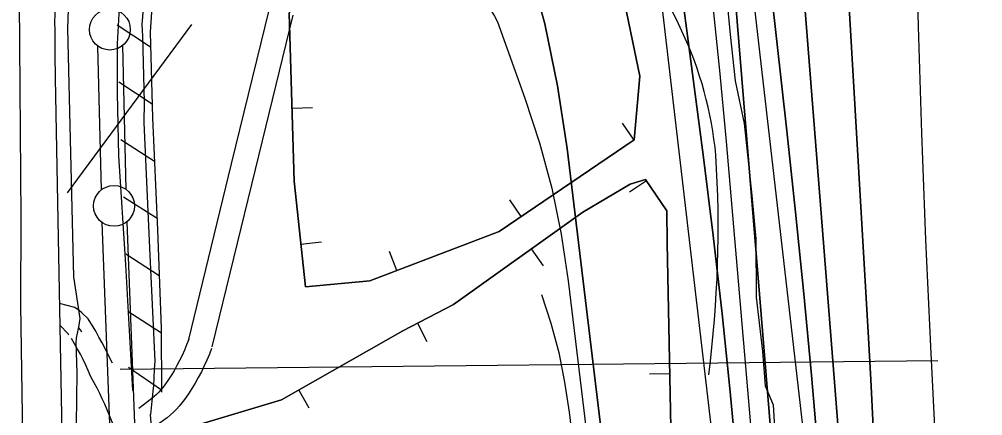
# Model space of a CAD drawing. Extents: x 3625074 to 3663148, y 511451 to 537151.
# Drawn here: x 3657075 to 3658253, y 527005 to 527490 of the extents above; entities that cross this region are included whole.
import ezdxf

# ---------------------------------------------------------------- set-up
doc = ezdxf.new("R2010")
doc.units = 0
for name, color, linetype in [('V-BORW-LINE', 7, 'Continuous'), ('V-FLOD-BASE', 7, 'Continuous'), ('V-LEVE-TOET', 7, 'Continuous'), ('V-RAIL-TRAK', 7, 'Continuous'), ('V-RIVR-EDGE', 7, 'Continuous'), ('V-RIVR-RANG', 7, 'Continuous'), ('V-ROAD-CNTR', 7, 'Continuous'), ('V-RRAP-FSHR', 7, 'Continuous'), ('V-SURV-LINE', 7, 'Continuous'), ('V-TOPO-DPTH', 7, 'Continuous'), ('V-TOPO-MAJR', 7, 'Continuous'), ('V-TOPO-MINR', 7, 'Continuous'), ('V-TOPO-WATR', 7, 'Continuous'), ('V-UTIL-LINE', 7, 'Continuous')]:
    doc.layers.add(name, color=color, linetype=linetype)

msp = doc.modelspace()

# ---------------------------------------------------------------- linework, layer by layer
at = {"layer": 'V-BORW-LINE'}
for p, q in [((3657408.6, 527381), (3657433.5, 527381.8)), ((3657826.9, 527342.1), (3657812.9, 527362.8)), ((3657842.2, 527292.3), (3657821.5, 527278.3)), ((3657689, 527248.7), (3657675, 527269.3)), ((3657419.6, 527214.9), (3657444.5, 527217.6)), ((3657536.8, 527182.5), (3657527.9, 527205.9)), ((3657701.2, 527209), (3657715.7, 527188.6)), ((3657562, 527118.1), (3657573.5, 527095.9)), ((3657870.7, 527056.4), (3657845.7, 527055.9)), ((3657416.8, 527036.3), (3657429.2, 527014.6))]:
    msp.add_line(p, q, dxfattribs=at)
for points in [[(3657799, 527688), (3657802, 527615.1), (3657815.7, 527508.9), (3657834.1, 527420.5), (3657827.1, 527342.3), (3657661.9, 527230.3), (3657503.7, 527169.9), (3657425.3, 527162.8), (3657411.3, 527291.9), (3657405, 527497), (3657456.5, 527644.5), (3657534, 527724.6), (3657606.1, 527808.6), (3657679.7, 527924.3), (3657753.2, 527991.8), (3657793.5, 527933.3), (3657827.4, 527866.4), (3657856.5, 527803.5), (3657850.1, 527757.2), (3657809.6, 527722.5), (3657799, 527688)], [(3657799, 527688), (3657809.6, 527722.5), (3657850.1, 527757.2), (3657856.5, 527803.5), (3657827.4, 527866.4), (3657793.5, 527933.3), (3657753.2, 527991.8), (3657679.7, 527924.3), (3657606.1, 527808.6), (3657534, 527724.6), (3657456.5, 527644.5), (3657405, 527497), (3657411.3, 527291.9), (3657425.3, 527162.8), (3657503.7, 527169.9), (3657661.9, 527230.3), (3657827.1, 527342.3), (3657834.1, 527420.5), (3657815.7, 527508.9), (3657802, 527615.1), (3657799, 527688)], [(3657867.4, 527216.6), (3657869.9, 527094), (3657872.4, 526969.8), (3657770, 526861.4), (3657663.2, 526759.1), (3657485.8, 526608.2), (3657337.8, 526501.8), (3657293.6, 526480), (3657300.7, 526744.8), (3657285.5, 526991.4), (3657395.8, 527024.4), (3657544.2, 527108.8), (3657606.3, 527141.1), (3657764.5, 527254.2), (3657822.1, 527288.4), (3657841.1, 527294), (3657867, 527255.7), (3657867.4, 527216.6)], [(3657867.4, 527216.6), (3657867, 527255.7), (3657841.1, 527294), (3657822.1, 527288.4), (3657764.5, 527254.2), (3657606.3, 527141.1), (3657544.2, 527108.8), (3657395.8, 527024.4), (3657285.5, 526991.4), (3657300.7, 526744.8), (3657293.6, 526480), (3657337.8, 526501.8), (3657485.8, 526608.2), (3657663.2, 526759.1), (3657770, 526861.4), (3657872.4, 526969.8), (3657869.9, 527094), (3657867.4, 527216.6)]]:
    msp.add_lwpolyline(points, dxfattribs=at)
at = {"layer": 'V-FLOD-BASE'}
msp.add_lwpolyline([(3657229.1, 527832.2), (3657205.1, 527618.9), (3657197.1, 527503.9), (3657194.7, 527460), (3657194.6, 527399.5), (3657196.5, 527322.9), (3657204.9, 527189.9), (3657213.7, 527036.1)], dxfattribs=at)
at = {"layer": 'V-LEVE-TOET'}
for points in [[(3657239.3, 527644.3), (3657224.8, 527483.7), (3657225.8, 527468.8), (3657227.8, 527388.7), (3657227.5, 527363.8), (3657234.4, 527210), (3657241, 527071.7)], [(3657137.9, 527596.8), (3657134.1, 527478.8), (3657137.5, 527326.3), (3657141.5, 527174.9), (3657149.1, 527123.8), (3657147.4, 527113.3), (3657147.2, 527111.9), (3657144.7, 527100.1), (3657144, 527094.2), (3657145.3, 527058)], [(3657241, 527071.7), (3657240.2, 527061.7), (3657239.3, 527042.2), (3657238.5, 527035.1), (3657235.4, 527006.6)], [(3657145.3, 527058), (3657144.8, 526994.2), (3657147.8, 526929.2), (3657148.1, 526911.5), (3657148, 526866.7), (3657156.6, 526817), (3657160.7, 526713), (3657164.6, 526537.5), (3657160.9, 526392.9), (3657164.1, 526242.3), (3657167, 526104.1), (3657170.1, 525910.4), (3657172.7, 525791.7), (3657177.1, 525732.3), (3657178.9, 525664.9), (3657182.3, 525493.1), (3657181.9, 525332.5), (3657186.3, 525147), (3657188.2, 524987.5)], [(3657265.4, 525852.3), (3657261.4, 525962.2), (3657259.1, 526135.2), (3657255, 526266.9), (3657250, 526452.4), (3657248.2, 526649.7), (3657247.6, 526754.2), (3657250.9, 526838), (3657246.5, 526923.1), (3657241.9, 526961.5), (3657239.1, 526973.4), (3657237.5, 526981.7), (3657235.4, 527006.6)]]:
    msp.add_lwpolyline(points, dxfattribs=at)
at = {"layer": 'V-RAIL-TRAK'}
for points in [[(3657092.3, 527860.9), (3657091.3, 527841.2), (3657090.3, 527822.8), (3657089, 527804.4), (3657087.5, 527786.1), (3657085.8, 527767.7), (3657077.9, 527647.5), (3657075, 527512.1), (3657076.9, 527247), (3657076.7, 527141.3), (3657078.5, 527006.4)], [(3657078.5, 527006.4), (3657079.1, 526931.5), (3657078.1, 526706.5), (3657079.7, 526492.8), (3657077.6, 526273.8), (3657080.3, 526165.3), (3657080.7, 526149.1), (3657084.5, 526032.7), (3657086.9, 525865.6), (3657087.1, 525676), (3657089.6, 525483.5), (3657088.1, 525299.3), (3657091.9, 525111.5), (3657097.1, 524514.9)]]:
    msp.add_lwpolyline(points, dxfattribs=at)
at = {"layer": 'V-RIVR-EDGE'}
msp.add_lwpolyline([(3657933, 527591.9), (3657944.7, 527471.2), (3657950.5, 527414.7), (3657961.8, 527362.5), (3657971.2, 527274.2), (3657975.9, 527221.3), (3657976.3, 527149.9), (3657983.9, 527083.8), (3657987.4, 527041.8), (3657997, 527018.4), (3658003.3, 526915.1)], dxfattribs=at)
at = {"layer": 'V-RIVR-RANG'}
msp.add_line((3657198.5, 527062.2), (3658198.5, 527072.6), dxfattribs=at)
at = {"layer": 'V-ROAD-CNTR'}
for points in [[(3657281.8, 527096.6), (3657334.7, 527313.1), (3657381, 527502.5)], [(3657310.9, 527089.4), (3657363.9, 527306), (3657410, 527495)], [(3657918.3, 527055.3), (3657920.4, 527072), (3657922.2, 527088.7), (3657923.9, 527105.5), (3657925.3, 527122.2), (3657926.6, 527139), (3657927.6, 527155.8), (3657928.5, 527172.6), (3657929.1, 527189.4), (3657929.6, 527206.2), (3657929.8, 527223), (3657929.8, 527239.8), (3657929.7, 527256.6), (3657929.3, 527273.4), (3657928.7, 527290.2), (3657928, 527307), (3657927, 527323.8), (3657926, 527333.6), (3657924.7, 527343.4), (3657923.2, 527353.2), (3657921.6, 527362.9), (3657919.7, 527372.6), (3657917.6, 527382.3), (3657915.3, 527391.9), (3657912.8, 527401.5), (3657910.1, 527411), (3657907.1, 527420.4), (3657904, 527429.8), (3657900.7, 527439.1), (3657897.2, 527448.3), (3657893.5, 527457.5), (3657889.6, 527466.5), (3657885.5, 527475.5), (3657881.2, 527484.4), (3657874.6, 527498.7)], [(3657119.1, 527417.7), (3657132.6, 526680.4), (3657150.7, 525854.8), (3657167.2, 525045.6)], [(3657159.3, 527123.5), (3657151.4, 527130.9), (3657148.2, 527133.6), (3657142.9, 527137.4), (3657124.1, 527142.2)], [(3657189, 527069.5), (3657176.4, 527094.2), (3657172.5, 527101.3), (3657168.5, 527108.4), (3657159.3, 527123.5)], [(3657135.8, 527103.8), (3657134.7, 527105.2), (3657124.6, 527116)], [(3657151.5, 527107.4), (3657149.8, 527110.1), (3657148, 527112.7), (3657147.4, 527113.3)], [(3657189.7, 526994.3), (3657182.4, 527012.5), (3657179.6, 527019.2), (3657176.6, 527025.8), (3657173.4, 527032.4), (3657170.1, 527038.9), (3657166.7, 527045.3), (3657162.6, 527052.5), (3657159.3, 527060.3), (3657156.3, 527067.1), (3657153.2, 527073.7), (3657149.8, 527080.2), (3657146.3, 527086.7), (3657142.7, 527093.1), (3657138.7, 527099.6)], [(3657282.4, 527098.4), (3657279.7, 527091.7), (3657277, 527085.3), (3657274.1, 527078.9), (3657271, 527072.6), (3657267.7, 527066.4), (3657264.3, 527060.2), (3657260.6, 527054.2), (3657256.9, 527048.3), (3657253.1, 527042.7), (3657250.7, 527039.8), (3657248.2, 527036.8), (3657245.6, 527033.9), (3657242.8, 527031.2), (3657239.9, 527028.5), (3657237, 527026), (3657221.1, 527013.8)], [(3657310.3, 527087.5), (3657307.5, 527080.4), (3657304.5, 527073.2), (3657301.2, 527066), (3657297.7, 527058.9), (3657294, 527052), (3657290.2, 527045.1), (3657286.1, 527038.4), (3657281.9, 527031.8), (3657277.3, 527025.1), (3657274, 527020.9), (3657270.7, 527016.9), (3657267.2, 527013.1), (3657263.5, 527009.5), (3657259.7, 527006), (3657255.8, 527002.7), (3657251.7, 526999.5), (3657247.5, 526996.6), (3657243.3, 526993.8), (3657238.7, 526991.2), (3657234.8, 526989.2), (3657222.3, 526982.7)]]:
    msp.add_lwpolyline(points, dxfattribs=at)
msp.add_arc((3659809.3, 527482.8), 2691, 178.0421, 181.3876, dxfattribs=at)
at = {"layer": 'V-RRAP-FSHR'}
for p, q in [((3657235.7, 527455.9), (3657194.9, 527482.8)), ((3657237.6, 527386), (3657196.9, 527412.8)), ((3657240.4, 527316), (3657199.3, 527342.3)), ((3657243.5, 527246.1), (3657202.3, 527272.3)), ((3657246.2, 527176.1), (3657205.2, 527202.6)), ((3657248.9, 527106.2), (3657207.9, 527132.7)), ((3657248.8, 527036.2), (3657208.8, 527064.1))]:
    msp.add_line(p, q, dxfattribs=at)
msp.add_lwpolyline([(3657240.2, 527848.9), (3657269.8, 527844.1), (3657257, 527678), (3657241.8, 527572), (3657235.1, 527474.2), (3657238.1, 527369.3), (3657244.1, 527232.3), (3657248.7, 527112), (3657248.8, 527034)], dxfattribs=at)
at = {"layer": 'V-SURV-LINE'}
for points in [[(3657175.4, 527281.3), (3657171.3, 527457)], [(3657201.2, 527457.7), (3657205.4, 527282.1)], [(3657188.8, 526919.6), (3657176.6, 527241.2)], [(3657206.6, 527242.3), (3657218.8, 526920.7)]]:
    msp.add_lwpolyline(points, dxfattribs=at)
for centre in [(3657185.8, 527477.3), (3657190.9, 527261.7)]:
    msp.add_circle(centre, 25, dxfattribs=at)
at = {"layer": 'V-TOPO-DPTH'}
for points in [[(3657809.1, 526801.3), (3657745.2, 527331.7), (3657733.3, 527408.3), (3657717.9, 527484.1), (3657697.4, 527558.7), (3657673.5, 527632.5), (3657620.7, 527777.6), (3657620.5, 527778.1), (3657618.7, 527779.6), (3657617.7, 527780.4), (3657617.3, 527780.8), (3657609.5, 527789.8), (3657605.5, 527795), (3657602.2, 527800.5), (3657599.6, 527806.4), (3657597.6, 527812.5), (3657576.7, 527895.7), (3657564.6, 527943.6), (3657552.2, 527991.5), (3657539.7, 528039.3), (3657527, 528087.1), (3657433.5, 528434.9)], [(3657927.6, 528376.2), (3657960.1, 528147.8), (3657966, 528106.6), (3657972.1, 528065.5), (3657978.5, 528024.4), (3657985, 527983.3), (3657994.2, 527925.9), (3657996.2, 527913.5), (3657998.1, 527901.1), (3658000, 527888.8), (3658001.8, 527876.4), (3658003.5, 527864), (3658005.2, 527851.5), (3658006.7, 527839.1), (3658008, 527826.7), (3658011.7, 527791.4), (3658014.8, 527761.2), (3658017.6, 527731.1), (3658020.3, 527701), (3658022.8, 527670.8), (3658091.1, 526803.7)], [(3658091.1, 526803.7), (3658022.8, 527670.8), (3658020.3, 527701), (3658017.6, 527731.1), (3658014.8, 527761.2), (3658011.7, 527791.4), (3658008, 527826.7), (3658006.7, 527839.1), (3658005.2, 527851.5), (3658003.5, 527864), (3658001.8, 527876.4), (3658000, 527888.8), (3657998.1, 527901.1), (3657996.2, 527913.5), (3657994.2, 527925.9), (3657985, 527983.3), (3657978.5, 528024.4), (3657972.1, 528065.5), (3657966, 528106.6), (3657960.1, 528147.8), (3657927.6, 528376.2)], [(3658008.3, 526815.4), (3657950.9, 527511.9), (3657946.1, 527566.7), (3657940.9, 527621.5), (3657935.2, 527676.2), (3657929.1, 527730.9), (3657916.4, 527838.9), (3657916.3, 527840.2), (3657916.1, 527841.4), (3657853.1, 528273)], [(3657853.1, 528273), (3657916.1, 527841.4), (3657916.3, 527840.2), (3657916.4, 527838.9), (3657929.1, 527730.9), (3657935.2, 527676.2), (3657940.9, 527621.5), (3657946.1, 527566.7), (3657950.9, 527511.9), (3658008.3, 526815.4)], [(3657894.9, 528229.3), (3657910.8, 528153.2), (3657924.5, 528076.6), (3657936.6, 527999.7), (3657952.4, 527889.1), (3657955.4, 527867.3), (3657958.3, 527845.5), (3657961, 527823.7), (3657963.5, 527801.9), (3658013.7, 527353.4), (3658024.4, 527253.9), (3658034.6, 527154.3), (3658043.8, 527054.6), (3658052.5, 526954.8)], [(3658052.5, 526954.8), (3658043.8, 527054.6), (3658034.6, 527154.3), (3658024.4, 527253.9), (3658013.7, 527353.4), (3657963.5, 527801.9), (3657961, 527823.7), (3657958.3, 527845.5), (3657955.4, 527867.3), (3657952.4, 527889.1), (3657936.6, 527999.7), (3657924.5, 528076.6), (3657910.8, 528153.2), (3657894.9, 528229.3)], [(3657953.5, 526938.5), (3657944.6, 527034.2), (3657934.8, 527129.8), (3657923.8, 527225.3), (3657911.9, 527320.7), (3657848.7, 527802), (3657846.8, 527816.5), (3657844.8, 527831), (3657842.8, 527845.5), (3657840.8, 527860), (3657817.2, 528024), (3657804.4, 528120.5), (3657792.9, 528217.3)], [(3657792.9, 528217.3), (3657804.4, 528120.5), (3657817.2, 528024), (3657840.8, 527860), (3657842.8, 527845.5), (3657844.8, 527831), (3657846.8, 527816.5), (3657848.7, 527802), (3657911.9, 527320.7), (3657923.8, 527225.3), (3657934.8, 527129.8), (3657944.6, 527034.2), (3657953.5, 526938.5)], [(3658035.2, 528206.8), (3658041.5, 528148.7), (3658046.6, 528100.6), (3658051.5, 528052.5), (3658056.1, 528004.3), (3658060.6, 527956.1), (3658064.3, 527914.9), (3658066.6, 527887.3), (3658068.8, 527859.7), (3658070.7, 527832.1), (3658072.4, 527804.4), (3658113.2, 527107.1), (3658116.5, 527049.4), (3658119.6, 526991.6)], [(3658119.6, 526991.6), (3658116.5, 527049.4), (3658113.2, 527107.1), (3658072.4, 527804.4), (3658070.7, 527832.1), (3658068.8, 527859.7), (3658066.6, 527887.3), (3658064.3, 527914.9), (3658060.6, 527956.1), (3658056.1, 528004.3), (3658051.5, 528052.5), (3658046.6, 528100.6), (3658041.5, 528148.7), (3658035.2, 528206.8)]]:
    msp.add_lwpolyline(points, dxfattribs=at)
at = {"layer": 'V-TOPO-MAJR'}
msp.add_lwpolyline([(3658132.9, 528224.6), (3658141.1, 528156.8), (3658146.5, 528109.5), (3658151.3, 528062.1), (3658155.4, 528014.6), (3658159, 527967.1), (3658161.9, 527924.4), (3658163.5, 527898.2), (3658164.9, 527872), (3658165.8, 527845.8), (3658166.6, 527819.6), (3658171.1, 527611.3), (3658174.4, 527480.9), (3658178.5, 527350.5), (3658183.6, 527220.2), (3658189.5, 527089.9), (3658203.3, 526810.7), (3658204.4, 526789.5), (3658205.7, 526768.3), (3658207.2, 526747.2), (3658208.8, 526726), (3658294.4, 525668.4)], dxfattribs=at)
at = {"layer": 'V-TOPO-MINR'}
for points in [[(3657673.4, 528561.6), (3657821.9, 527835.7), (3657822.6, 527832), (3657823.2, 527828.2), (3657823.8, 527824.5), (3657824.3, 527820.7), (3657948, 526759.7)], [(3657433.5, 528434.9), (3657527, 528087.1), (3657539.7, 528039.3), (3657552.2, 527991.5), (3657564.6, 527943.6), (3657576.7, 527895.7), (3657597.6, 527812.5), (3657599.6, 527806.4), (3657602.2, 527800.5), (3657605.5, 527795), (3657609.5, 527789.8), (3657617.3, 527780.8), (3657617.7, 527780.4), (3657618.7, 527779.6), (3657620.5, 527778.1), (3657620.7, 527777.6), (3657673.5, 527632.5), (3657697.4, 527558.7), (3657717.9, 527484.1), (3657733.3, 527408.3), (3657745.2, 527331.7), (3657809.1, 526801.3)], [(3657927.6, 528376.2), (3657960.1, 528147.8), (3657966, 528106.6), (3657972.1, 528065.5), (3657978.5, 528024.4), (3657985, 527983.3), (3657994.2, 527925.9), (3657996.2, 527913.5), (3657998.1, 527901.1), (3658000, 527888.8), (3658001.8, 527876.4), (3658003.5, 527864), (3658005.2, 527851.5), (3658006.7, 527839.1), (3658008, 527826.7), (3658011.7, 527791.4), (3658014.8, 527761.2), (3658017.6, 527731.1), (3658020.3, 527701), (3658022.8, 527670.8), (3658091.1, 526803.7)], [(3657853.1, 528273), (3657916.1, 527841.4), (3657916.3, 527840.2), (3657916.4, 527838.9), (3657929.1, 527730.9), (3657935.2, 527676.2), (3657940.9, 527621.5), (3657946.1, 527566.7), (3657950.9, 527511.9), (3658008.3, 526815.4)], [(3657870, 528274.1), (3657886, 528183.7), (3657900.1, 528093), (3657932.4, 527862.7), (3657933.7, 527852.6), (3657935.1, 527842.6), (3657936.3, 527832.5), (3657937.5, 527822.4), (3658035.6, 526971.4)], [(3657834.1, 528220.1), (3657840.5, 528162.6), (3657846.3, 528108.1), (3657851.4, 528062.6), (3657856.9, 528017.2), (3657862.8, 527971.8), (3657869.1, 527926.4), (3657872.6, 527901.9), (3657877.3, 527868.8), (3657881.9, 527835.8), (3657886.4, 527802.7), (3657890.8, 527769.6), (3657903.7, 527670.9), (3657914, 527588.5), (3657923.5, 527505.9), (3657931.9, 527423.2), (3657939.6, 527340.5), (3657986.9, 526790.3)], [(3657894.9, 528229.3), (3657910.8, 528153.2), (3657924.5, 528076.6), (3657936.6, 527999.7), (3657952.4, 527889.1), (3657955.4, 527867.3), (3657958.3, 527845.5), (3657961, 527823.7), (3657963.5, 527801.9), (3658013.7, 527353.4), (3658024.4, 527253.9), (3658034.6, 527154.3), (3658043.8, 527054.6), (3658052.5, 526954.8)], [(3658035.2, 528206.8), (3658041.5, 528148.7), (3658046.6, 528100.6), (3658051.5, 528052.5), (3658056.1, 528004.3), (3658060.6, 527956.1), (3658064.3, 527914.9), (3658066.6, 527887.3), (3658068.8, 527859.7), (3658070.7, 527832.1), (3658072.4, 527804.4), (3658113.2, 527107.1), (3658116.5, 527049.4), (3658119.6, 526991.6)], [(3657294.9, 527807.1), (3657312, 527767.5), (3657313, 527765.3), (3657315.6, 527761.2), (3657317, 527759.3), (3657319.9, 527755.9), (3657320.8, 527755.3), (3657321.2, 527755.1), (3657321.4, 527755.1), (3657626, 527517.8), (3657633.1, 527513.9), (3657640.2, 527509.9), (3657646.6, 527505.3), (3657652.1, 527500.1), (3657656.4, 527493.7), (3657659.9, 527486.7), (3657693.5, 527393.4), (3657711.2, 527338.7), (3657726.3, 527283.3), (3657737.7, 527227.1), (3657746.5, 527170.2), (3657793.3, 526781.9)], [(3657713.7, 527153.5), (3657725, 527118.2), (3657734.8, 527082.5), (3657742, 527046.2), (3657747.7, 527009.6), (3657777.5, 526762.4), (3657779.1, 526746.6), (3657780.6, 526730.8), (3657781.6, 526715), (3657782.3, 526699.1), (3657789.7, 526465.4), (3657789.7, 526432.3), (3657788.5, 526399.3)]]:
    msp.add_lwpolyline(points, dxfattribs=at)
at = {"layer": 'V-TOPO-WATR'}
msp.add_lwpolyline([(3657792.9, 528217.3), (3657804.4, 528120.5), (3657817.2, 528024), (3657840.8, 527860), (3657842.8, 527845.5), (3657844.8, 527831), (3657846.8, 527816.5), (3657848.7, 527802), (3657911.9, 527320.7), (3657923.8, 527225.3), (3657934.8, 527129.8), (3657944.6, 527034.2), (3657953.5, 526938.5)], dxfattribs=at)
at = {"layer": 'V-UTIL-LINE'}
msp.add_line((3657285.5, 527483.6), (3657133.5, 527277.8), dxfattribs=at)

doc.saveas('drawing.dxf')
